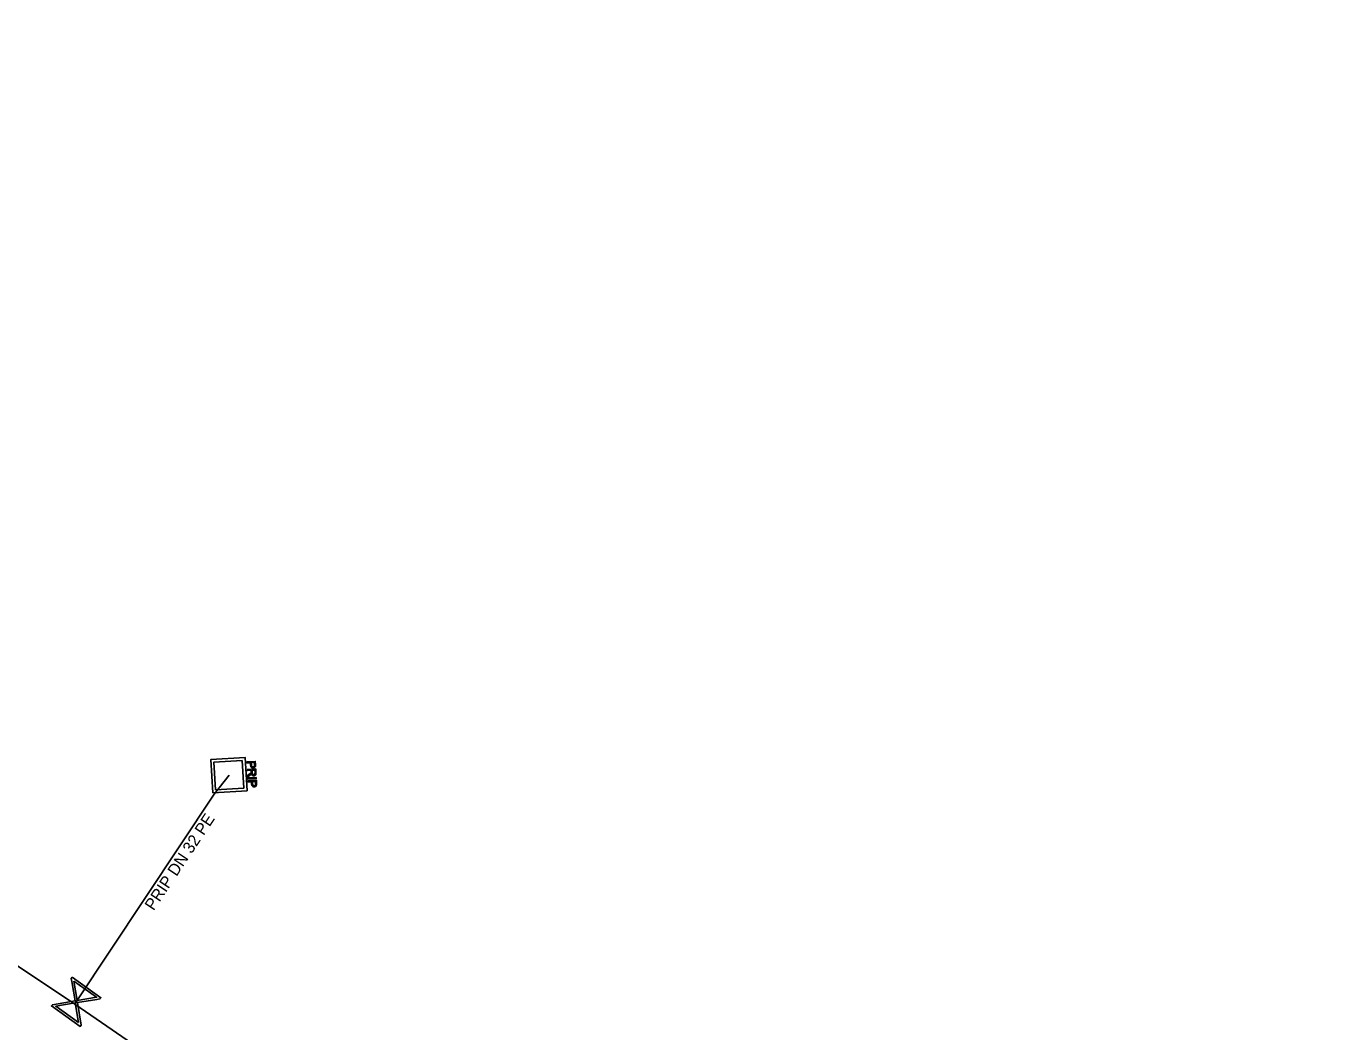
# Model space of a CAD drawing. Extents: x -643544 to -637295, y -1119190 to -1111715.
# Drawn here: x -641916.9 to -641861.5, y -1113533.1 to -1113490.4 of the extents above; entities that cross this region are included whole.
import ezdxf

# ---------------------------------------------------------------- set-up
doc = ezdxf.new("R2010")
doc.units = 0
for name, color, linetype in [('Default', 7, 'Continuous'), ('VP Popis přípojky', 7, 'Continuous'), ('VP Přípojka', 7, 'Continuous'), ('VP Řad', 7, 'Continuous'), ('VP Šachta', 7, 'Continuous'), ('VP Šoupě', 7, 'Continuous')]:
    doc.layers.add(name, color=color, linetype=linetype)

msp = doc.modelspace()

# ---------------------------------------------------------------- linework, layer by layer
at = {"layer": 'Default'}
for points in [[(-641907.49, -1113522.144), (-641907.458, -1113522.122), (-641907.442, -1113522.107), (-641907.426, -1113522.093), (-641907.42, -1113522.082), (-641907.414, -1113522.07), (-641907.412, -1113522.059), (-641907.41, -1113522.052), (-641907.411, -1113522.033)], [(-641907.209, -1113522.078), (-641907.206, -1113522.125), (-641907.215, -1113522.151), (-641907.223, -1113522.176), (-641907.246, -1113522.193), (-641907.27, -1113522.209), (-641907.299, -1113522.21), (-641907.338, -1113522.213), (-641907.365, -1113522.19), (-641907.392, -1113522.167), (-641907.402, -1113522.116), (-641907.411, -1113522.135), (-641907.419, -1113522.145), (-641907.436, -1113522.167), (-641907.464, -1113522.187)], [(-641907.229, -1113521.734), (-641907.227, -1113521.77), (-641907.23, -1113521.789), (-641907.233, -1113521.815), (-641907.244, -1113521.834), (-641907.255, -1113521.853), (-641907.276, -1113521.865), (-641907.298, -1113521.876), (-641907.325, -1113521.878), (-641907.371, -1113521.881), (-641907.404, -1113521.854), (-641907.436, -1113521.827), (-641907.441, -1113521.751)], [(-641907.399, -1113521.749), (-641907.397, -1113521.795), (-641907.379, -1113521.813), (-641907.36, -1113521.831), (-641907.329, -1113521.829), (-641907.307, -1113521.828), (-641907.292, -1113521.816), (-641907.276, -1113521.804), (-641907.273, -1113521.786), (-641907.27, -1113521.773), (-641907.272, -1113521.74)], [(-641907.368, -1113522.077), (-641907.366, -1113522.11), (-641907.358, -1113522.128), (-641907.351, -1113522.146), (-641907.335, -1113522.154), (-641907.32, -1113522.163), (-641907.302, -1113522.162), (-641907.278, -1113522.16), (-641907.262, -1113522.141), (-641907.247, -1113522.122), (-641907.249, -1113522.081)], [(-641907.184, -1113522.535), (-641907.181, -1113522.57), (-641907.184, -1113522.59), (-641907.187, -1113522.616), (-641907.198, -1113522.635), (-641907.21, -1113522.654), (-641907.231, -1113522.665), (-641907.252, -1113522.677), (-641907.279, -1113522.679), (-641907.325, -1113522.681), (-641907.358, -1113522.655), (-641907.391, -1113522.628), (-641907.395, -1113522.552)], [(-641907.354, -1113522.55), (-641907.351, -1113522.596), (-641907.333, -1113522.614), (-641907.315, -1113522.632), (-641907.283, -1113522.63), (-641907.261, -1113522.629), (-641907.246, -1113522.617), (-641907.231, -1113522.605), (-641907.227, -1113522.586), (-641907.224, -1113522.574), (-641907.226, -1113522.541)]]:
    msp.add_open_spline(points, degree=3, dxfattribs=at)
at = {"layer": 'VP Přípojka'}
msp.add_lwpolyline([(-641914.89, -1113531.89), (-641914.83, -1113531.79), (-641908.98, -1113522.99), (-641908.35, -1113522.18)], dxfattribs=at)
at = {"layer": 'VP Řad'}
msp.add_lwpolyline([(-641857.82, -1113579.43), (-641862.85, -1113574.5), (-641870.19, -1113567.49), (-641878.25, -1113559.43), (-641879.94, -1113557.92), (-641885.11, -1113553.34), (-641893.02, -1113547.12), (-641901.21, -1113541.4), (-641911.54, -1113534.19), (-641914.89, -1113531.89), (-641922.44, -1113526.85), (-641927.665, -1113523.455), (-641934.975, -1113518.715), (-641937.06, -1113517.37), (-641943.97, -1113513.02), (-641950.07, -1113508.85), (-641959.57, -1113502.17), (-641977.07, -1113490.44)], dxfattribs=at)
at = {"layer": 'VP Šachta'}
for points in [[(-641907.587, -1113522.843), (-641909.036, -1113522.928), (-641909.119, -1113521.517), (-641907.67, -1113521.432), (-641907.587, -1113522.843)], [(-641907.786, -1113521.56), (-641908.989, -1113521.63), (-641908.92, -1113522.8), (-641907.717, -1113522.73), (-641907.786, -1113521.56)], [(-641907.595, -1113521.621), (-641907.237, -1113521.6), (-641907.229, -1113521.734)], [(-641907.441, -1113521.751), (-641907.446, -1113521.659), (-641907.592, -1113521.667), (-641907.595, -1113521.621)], [(-641907.577, -1113521.94), (-641907.218, -1113521.919), (-641907.209, -1113522.078)], [(-641907.411, -1113522.033), (-641907.414, -1113521.979), (-641907.574, -1113521.988), (-641907.577, -1113521.94)], [(-641907.272, -1113521.74), (-641907.277, -1113521.649), (-641907.405, -1113521.656)], [(-641907.405, -1113521.656), (-641907.399, -1113521.749)], [(-641907.249, -1113522.081), (-641907.256, -1113521.969), (-641907.374, -1113521.976)], [(-641907.374, -1113521.976), (-641907.368, -1113522.077)], [(-641907.464, -1113522.187), (-641907.558, -1113522.255), (-641907.562, -1113522.195), (-641907.49, -1113522.144)], [(-641907.557, -1113522.304), (-641907.198, -1113522.283), (-641907.196, -1113522.329), (-641907.554, -1113522.35), (-641907.557, -1113522.304)], [(-641907.55, -1113522.422), (-641907.191, -1113522.401), (-641907.184, -1113522.535)], [(-641907.395, -1113522.552), (-641907.401, -1113522.46), (-641907.547, -1113522.468), (-641907.55, -1113522.422)], [(-641907.226, -1113522.541), (-641907.231, -1113522.45), (-641907.359, -1113522.457)], [(-641907.359, -1113522.457), (-641907.354, -1113522.55)]]:
    msp.add_lwpolyline(points, dxfattribs=at)
at = {"layer": 'VP Šoupě'}
for points in [[(-641915.005, -1113530.744), (-641913.784, -1113531.615), (-641913.822, -1113531.668), (-641913.95, -1113531.685), (-641914.778, -1113531.825), (-641914.616, -1113532.782), (-641914.655, -1113532.836), (-641915.876, -1113531.965), (-641915.838, -1113531.912), (-641914.879, -1113531.753), (-641915.019, -1113530.925), (-641915.044, -1113530.798), (-641915.005, -1113530.744)], [(-641914.932, -1113530.912), (-641914.792, -1113531.739), (-641913.967, -1113531.599), (-641914.932, -1113530.912)], [(-641914.724, -1113532.671), (-641914.865, -1113531.84), (-641915.694, -1113531.98), (-641914.724, -1113532.671)]]:
    msp.add_lwpolyline(points, dxfattribs=at)

# ---------------------------------------------------------------- texts
at = {"layer": 'VP Popis přípojky'}
msp.add_text('PRIP DN 32 PE', height=0.5, rotation=56.3851, dxfattribs=at).set_placement((-641911.545, -1113527.957))

doc.saveas('drawing.dxf')
